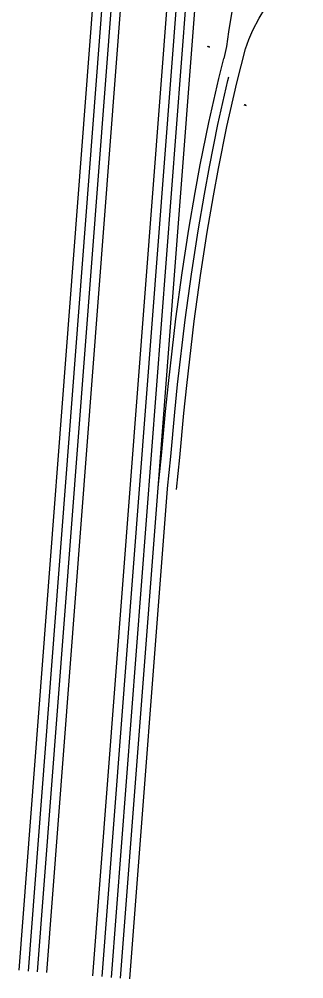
# Model space of a CAD drawing. Extents: x 1847379 to 1850904, y 217032 to 220169.
# Drawn here: x 1849029 to 1849398, y 217032 to 218276 of the extents above; entities that cross this region are included whole.
import ezdxf

# ---------------------------------------------------------------- set-up
doc = ezdxf.new("R2010")
doc.units = 0
for name, color, linetype in [('BR_P_Gen_Approach_Slab_Hidden', 7, 'Continuous'), ('PM_X_Lane_Line', 7, 'Continuous'), ('SN_X_Public', 7, 'Continuous')]:
    doc.layers.add(name, color=color, linetype=linetype)

msp = doc.modelspace()

# ---------------------------------------------------------------- linework, layer by layer
at = {"layer": 'BR_P_Gen_Approach_Slab_Hidden'}
for p, q in [((1849029, 217042.6), (1849158.8, 218737.2)), ((1849064.9, 217039.9), (1849195, 218738.5)), ((1849124.7, 217035.3), (1849253.8, 218720.7)), ((1849160.6, 217032.5), (1849289.1, 218709.7))]:
    msp.add_line(p, q, dxfattribs=at)
for points in [[(1849353.3, 218439.9), (1849336.9, 218401.8), (1849326.8, 218375.6), (1849321, 218359.1), (1849314.2, 218338.5), (1849309, 218312.1), (1849300.6, 218259.4), (1849297.8, 218240.3), (1849294.7, 218224.7)], [(1849233.2, 217665.9), (1849237.6, 217707.6), (1849242.7, 217764.9), (1849246.3, 217800.8), (1849256.1, 217884.3), (1849264.4, 217943.4), (1849273, 217999.5), (1849281.2, 218046.7), (1849287.6, 218082.1), (1849298.6, 218136.6), (1849311.4, 218193.1), (1849322.7, 218237.3), (1849326.9, 218249.2), (1849332.1, 218261.4), (1849340.5, 218277.1), (1849347.5, 218289.2), (1849354.4, 218301.9), (1849360.3, 218316.4), (1849368.4, 218341.2), (1849374.2, 218358.4), (1849385.8, 218389.7), (1849393.6, 218408.6), (1849398.3, 218418)], [(1849209.3, 217668.4), (1849213.7, 217709.9), (1849218.8, 217767.2), (1849222.5, 217803.4), (1849232.3, 217887.3), (1849240.6, 217946.9), (1849249.3, 218003.3), (1849257.5, 218050.9), (1849264, 218086.6), (1849275.1, 218141.7), (1849288.1, 218198.7), (1849294.7, 218224.7)]]:
    msp.add_lwpolyline(points, dxfattribs=at)
at = {"layer": 'PM_X_Lane_Line'}
for p, q in [((1849040.9, 217041.7), (1849176, 218808.7)), ((1849052.9, 217040.8), (1849186.1, 218779.4)), ((1849148.6, 217033.4), (1849282.3, 218777.6)), ((1849136.6, 217034.4), (1849269.7, 218771.1)), ((1849172.5, 217031.6), (1849221.2, 217666.8))]:
    msp.add_line(p, q, dxfattribs=at)
msp.add_lwpolyline([(1849221.3, 217667.2), (1849225.7, 217708.7), (1849230.8, 217766), (1849234.4, 217802.1), (1849244.2, 217885.8), (1849252.5, 217945.1), (1849261.1, 218001.4), (1849269.3, 218048.8), (1849275.8, 218084.3), (1849286.8, 218139.2), (1849299.7, 218195.9), (1849301, 218200.9)], dxfattribs=at)
at = {"layer": 'SN_X_Public'}
for p, q in [((1849276.5, 218239), (1849273.4, 218240)), ((1849274.5, 218239.6), (1849275, 218241.1)), ((1849274.9, 218239.5), (1849274.9, 218239.5)), ((1849275.4, 218239.3), (1849275.9, 218240.8)), ((1849323.7, 218163.1), (1849320.7, 218164.2)), ((1849321.8, 218163.8), (1849322.3, 218165.3)), ((1849322.2, 218163.7), (1849322.2, 218163.7)), ((1849322.7, 218163.5), (1849323.2, 218165))]:
    msp.add_line(p, q, dxfattribs=at)

doc.saveas('drawing.dxf')
